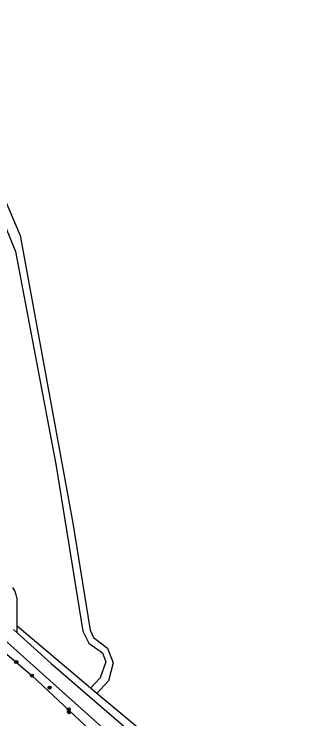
# Model space of a CAD drawing. Extents: x 128999 to 131010, y 395498 to 399007.
# Drawn here: x 129116 to 129194.9, y 395616.4 to 395802.9 of the extents above; entities that cross this region are included whole.
import ezdxf

# ---------------------------------------------------------------- set-up
doc = ezdxf.new("R2010")
doc.units = 0
for name, color, linetype in [('gg-afsc-draadraster', 7, 'Continuous'), ('gg-knt-onverhard', 7, 'Continuous'), ('gt-grn-groengrens', 7, 'Continuous'), ('gt-symb-boom', 7, 'Continuous')]:
    doc.layers.add(name, color=color, linetype=linetype)

# ---------------------------------------------------------------- blocks, each defined once
blk = doc.blocks.new('gt0-BOOM')
at = {"layer": 'gt-symb-boom'}
for radius in [0.4, 0.2]:
    blk.add_circle((0, 0), radius, dxfattribs=at)

msp = doc.modelspace()

# ---------------------------------------------------------------- linework, layer by layer
at = {"layer": 'gg-afsc-draadraster'}
msp.add_line((129137.94, 395623.1), (129136.25, 395624.51), dxfattribs=at)
for points in [[(129136.25, 395624.51), (129132.15, 395627.92), (129116.78, 395640.93)], [(129256.99, 395515.46), (129235.13, 395534.2), (129203.21, 395563.97), (129188.02, 395578.09), (129176.47, 395589.3), (129155.94, 395608.12), (129137.94, 395623.1)]]:
    msp.add_lwpolyline(points, dxfattribs=at)
at = {"layer": 'gg-knt-onverhard'}
for p, q in [((129115.78, 395640.04), (129116.78, 395639.14)), ((129116.78, 395639.14), (129116.78, 395640.93))]:
    msp.add_line(p, q, dxfattribs=at)
for points in [[(129048.32, 396085.92), (129054.65, 396034.91), (129091.58, 395837.28), (129110.94, 395753.15), (129116.39, 395740.06), (129127.02, 395683.81), (129134.16, 395639.55), (129135.78, 395636.38), (129139.36, 395633.81), (129140.3, 395631.47), (129138.82, 395627.26), (129136.25, 395624.51)], [(129051.28, 396086.08), (129057, 396039.53), (129092.3, 395842.34), (129113.04, 395754.92), (129117.62, 395744.32), (129131.58, 395668.22), (129136.16, 395639.87), (129137.03, 395637.94), (129140.69, 395635.13), (129142.24, 395631.24), (129141, 395626.4), (129137.94, 395623.1)], [(129000, 395739.97), (129017.34, 395724.73), (129030.24, 395713.19), (129047.37, 395697.8), (129064.02, 395682.34), (129081.97, 395666.22), (129099.27, 395649.94), (129123.64, 395628.08), (129146.6, 395607.66), (129169.7, 395587.28), (129199.22, 395559.73), (129231.57, 395530.15), (129252.63, 395511.74), (129266.59, 395500)], [(129116.78, 395640.93), (129116.78, 395647.12), (129116.76, 395648.17), (129116.55, 395649.24), (129116.16, 395650.24), (129115.65, 395651.17)], [(129116.78, 395639.14), (129125.76, 395631.04), (129149.47, 395610.65), (129169.53, 395592.82), (129202.16, 395562.77), (129234.32, 395533.36), (129256.03, 395514.35), (129271.85, 395501.22)]]:
    msp.add_lwpolyline(points, dxfattribs=at)
at = {"layer": 'gt-grn-groengrens'}
msp.add_lwpolyline([(129096.22, 395647.34), (129099.85, 395645.48), (129120.68, 395627.83), (129144.63, 395605.41), (129165.81, 395588.44), (129168.79, 395586.25)], dxfattribs=at)

# ---------------------------------------------------------------- block references
at = {"layer": 'gt-symb-boom'}
for p in [(129116.56, 395631.42), (129120.68, 395627.83), (129125.37, 395624.65), (129130.45, 395618.88), (129130.51, 395618.14)]:
    msp.add_blockref('gt0-BOOM', p, dxfattribs=at)

doc.saveas('drawing.dxf')
